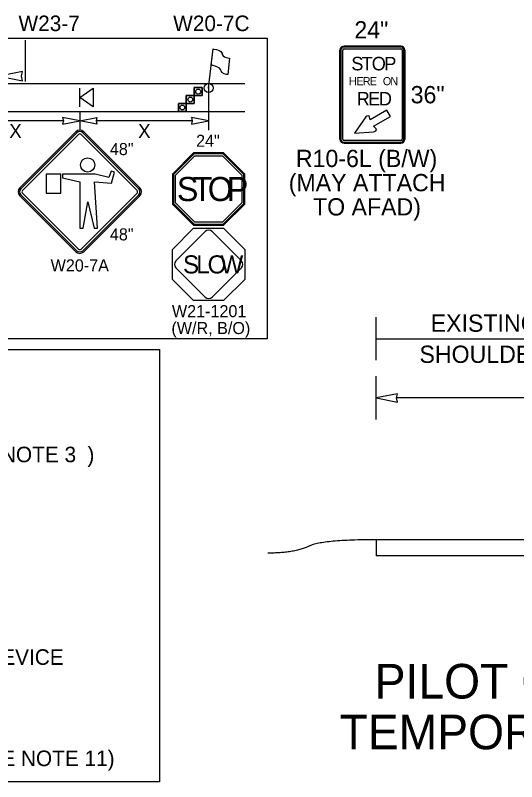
# Model space of a CAD drawing. Extents: x 99999.1 to 100095.7, y 99995 to 100010.7.
# Drawn here: x 100002.622 to 100004.94, y 100001.176 to 100004.722 of the extents above; entities that cross this region are included whole.
import ezdxf

# ---------------------------------------------------------------- set-up
doc = ezdxf.new("R2010")
doc.units = 0
for name, color, linetype in [('RD_ED_ShoulderPavedEdge', 7, 'Continuous'), ('RD_MK_LineEdgeWhite', 7, 'Continuous'), ('SH_DE_DetailHeading1Text', 7, 'Continuous'), ('TR_SN_ConstructionSigns', 7, 'Continuous'), ('TR_WZ_FlaggingStation', 7, 'Continuous'), ('TR_WZ_PortableSignMountBlk-Org', 7, 'Continuous'), ('TR_WZ_TrafficCone', 7, 'Continuous'), ('TR_WZ_WorkZoneDetails', 7, 'Continuous'), ('TR_WZ_WorkZoneTextCurrent', 7, 'Continuous')]:
    doc.layers.add(name, color=color, linetype=linetype)

msp = doc.modelspace()

# ---------------------------------------------------------------- linework, layer by layer
at = {"layer": 'RD_ED_ShoulderPavedEdge'}
msp.add_line((100000.2, 100004.2768), (100003.6825, 100004.2768), dxfattribs=at)
at = {"layer": 'RD_MK_LineEdgeWhite'}
msp.add_line((100000.2, 100004.406), (100003.6825, 100004.406), dxfattribs=at)
at = {"layer": 'TR_SN_ConstructionSigns'}
for p, q in [((100004.4041, 100004.5796), (100004.1416, 100004.5796)), ((100004.1416, 100004.5796), (100004.4041, 100004.5796)), ((100004.4041, 100004.5796), (100004.1416, 100004.5796)), ((100004.4041, 100004.5749), (100004.1416, 100004.5749)), ((100004.1229, 100004.5609), (100004.1229, 100004.1484)), ((100004.1229, 100004.1484), (100004.1229, 100004.5609)), ((100004.1229, 100004.5609), (100004.1229, 100004.1484)), ((100004.1276, 100004.5609), (100004.1276, 100004.1484)), ((100004.1354, 100004.1484), (100004.1354, 100004.5609)), ((100004.1416, 100004.5671), (100004.4041, 100004.5671)), ((100004.4104, 100004.5609), (100004.4104, 100004.1484)), ((100004.4182, 100004.1484), (100004.4182, 100004.5609)), ((100004.4229, 100004.1484), (100004.4229, 100004.5609)), ((100004.4229, 100004.5609), (100004.4229, 100004.1484)), ((100004.4229, 100004.1484), (100004.4229, 100004.5609)), ((100004.2424, 100004.2523), (100004.1898, 100004.1766)), ((100004.263, 100004.2385), (100004.2592, 100004.2511)), ((100004.3396, 100004.2827), (100004.263, 100004.2385)), ((100004.2786, 100004.2096), (100004.356, 100004.2543)), ((100004.356, 100004.2543), (100004.3396, 100004.2827)), ((100002.901, 100004.183), (100002.642, 100003.924)), ((100003.1969, 100003.924), (100002.938, 100004.183)), ((100004.1898, 100004.1766), (100004.2776, 100004.1827)), ((100004.2909, 100004.1959), (100004.2786, 100004.2096)), ((100002.9056, 100004.1784), (100002.6466, 100003.9194)), ((100002.6543, 100003.9117), (100002.9133, 100004.1707)), ((100002.9256, 100004.1707), (100003.1846, 100003.9117)), ((100003.1923, 100003.9194), (100002.9333, 100004.1784)), ((100004.4041, 100004.1421), (100004.1416, 100004.1421)), ((100004.1416, 100004.1343), (100004.4041, 100004.1343)), ((100004.1416, 100004.1296), (100004.4041, 100004.1296)), ((100004.4041, 100004.1296), (100004.1416, 100004.1296)), ((100004.1416, 100004.1296), (100004.4041, 100004.1296)), ((100003.446, 100004.0854), (100003.3479, 100003.9874)), ((100003.4482, 100004.0802), (100003.3531, 100003.9852)), ((100003.5847, 100004.0854), (100003.446, 100004.0854)), ((100003.5825, 100004.0802), (100003.4482, 100004.0802)), ((100003.6775, 100003.9852), (100003.5825, 100004.0802)), ((100003.6828, 100003.9874), (100003.5847, 100004.0854)), ((100003.3619, 100003.9816), (100003.4518, 100004.0715)), ((100003.4518, 100004.0715), (100003.5789, 100004.0715)), ((100003.5789, 100004.0715), (100003.6688, 100003.9816)), ((100003.3479, 100003.9874), (100003.3479, 100003.8487)), ((100003.3531, 100003.9852), (100003.3531, 100003.8508)), ((100003.3619, 100003.8544), (100003.3619, 100003.9816)), ((100003.6688, 100003.9816), (100003.6688, 100003.8544)), ((100003.6775, 100003.8508), (100003.6775, 100003.9852)), ((100003.6828, 100003.8487), (100003.6828, 100003.9874)), ((100002.9133, 100003.6404), (100002.6543, 100003.8994)), ((100003.1846, 100003.8994), (100002.9256, 100003.6404)), ((100002.642, 100003.887), (100002.901, 100003.6281)), ((100002.6466, 100003.8917), (100002.9056, 100003.6327)), ((100002.9333, 100003.6327), (100003.1923, 100003.8917)), ((100002.938, 100003.6281), (100003.1969, 100003.887)), ((100003.3479, 100003.8487), (100003.446, 100003.7506)), ((100003.3531, 100003.8508), (100003.4482, 100003.7558)), ((100003.4518, 100003.7645), (100003.3619, 100003.8544)), ((100003.6688, 100003.8544), (100003.5789, 100003.7645)), ((100003.5825, 100003.7558), (100003.6775, 100003.8508)), ((100003.5847, 100003.7506), (100003.6828, 100003.8487)), ((100003.4482, 100003.7558), (100003.5825, 100003.7558)), ((100003.5789, 100003.7645), (100003.4518, 100003.7645)), ((100003.4996, 100003.7209), (100003.3637, 100003.585)), ((100003.446, 100003.7506), (100003.5847, 100003.7506)), ((100003.667, 100003.585), (100003.5311, 100003.7209)), ((100003.3637, 100003.5534), (100003.4996, 100003.4176)), ((100003.5311, 100003.4176), (100003.667, 100003.5534))]:
    msp.add_line(p, q, dxfattribs=at)
for points in [[(100002.7635, 100003.9863), (100002.7635, 100003.8993), (100002.8314, 100003.8993), (100002.8314, 100003.9863)], [(100002.8394, 100003.9865), (100002.8404, 100003.9697), (100002.9199, 100003.9511), (100002.9199, 100003.737), (100002.9354, 100003.737), (100002.9572, 100003.8586), (100002.9863, 100003.737), (100003.001, 100003.737), (100002.9881, 100003.9511), (100003.0658, 100003.9448), (100003.0805, 100003.9967), (100003.0645, 100004.0013), (100003.0542, 100003.9716), (100002.99, 100003.9865)], [(100003.6828, 100003.6386), (100003.6828, 100003.4999), (100003.5847, 100003.4018), (100003.446, 100003.4018), (100003.3479, 100003.4999), (100003.3479, 100003.6386), (100003.446, 100003.7366), (100003.5847, 100003.7366)]]:
    msp.add_lwpolyline(points, close=True, dxfattribs=at)
msp.add_circle((100002.9559, 100004.0295), 0.0329, dxfattribs=at)
for centre, radius, start, end in [((100004.1416, 100004.5609), 0.0187, 90, 180), ((100004.1416, 100004.5609), 0.0187, 90, 180), ((100004.1416, 100004.5609), 0.0187, 90, 180), ((100004.1416, 100004.5609), 0.0141, 90, 180), ((100004.4041, 100004.5609), 0.0187, 0, 90), ((100004.4041, 100004.5609), 0.0187, 0, 90), ((100004.4041, 100004.5609), 0.0187, 0, 90), ((100004.4041, 100004.5609), 0.0141, 0, 90), ((100004.1416, 100004.5609), 0.00625, 90, 180), ((100004.4041, 100004.5609), 0.00625, 0, 90), ((100002.9195, 100004.1645), 0.0262, 45, 135), ((100002.9195, 100004.1645), 0.0196, 45, 135), ((100002.9195, 100004.1645), 0.00872, 45, 135), ((100004.1416, 100004.1484), 0.0187, 180, 270), ((100004.1416, 100004.1484), 0.0187, 180, 270), ((100004.1416, 100004.1484), 0.0187, 180, 270), ((100004.1416, 100004.1484), 0.0141, 180, 270), ((100004.1416, 100004.1484), 0.00625, 180, 270), ((100004.4041, 100004.1484), 0.0187, 270, 0), ((100004.4041, 100004.1484), 0.0187, 270, 0), ((100004.4041, 100004.1484), 0.0187, 270, 0), ((100004.4041, 100004.1484), 0.0141, 270, 0), ((100004.4041, 100004.1484), 0.00625, 270, 0), ((100002.6605, 100003.9055), 0.0262, 135, 225), ((100002.6605, 100003.9055), 0.0196, 135, 225), ((100002.6605, 100003.9055), 0.00872, 135, 225), ((100003.1784, 100003.9055), 0.00872, 315, 45), ((100003.1784, 100003.9055), 0.0196, 315, 45), ((100003.1784, 100003.9055), 0.0262, 315, 45), ((100003.5153, 100003.7051), 0.0223, 45, 135), ((100002.9195, 100003.6466), 0.0262, 225, 315), ((100002.9195, 100003.6466), 0.0196, 225, 315), ((100002.9195, 100003.6466), 0.00872, 225, 315), ((100003.3795, 100003.5692), 0.0223, 135, 225), ((100003.6512, 100003.5692), 0.0223, 315, 45), ((100003.5153, 100003.4334), 0.0223, 225, 315)]:
    msp.add_arc(centre, radius, start, end, dxfattribs=at)
for centre, major_axis, start_param, end_param in [((100004.2492, 100004.248), (0.00934, 0.00539), 5.977036, 8.198856), ((100004.2816, 100004.1909), (-0.00913, -0.00527), 0.771965, 3.092601)]:
    msp.add_ellipse(centre, major_axis=major_axis, ratio=0.700347, start_param=start_param, end_param=end_param, dxfattribs=at)
at = {"layer": 'TR_WZ_FlaggingStation'}
for p, q in [((100003.5154, 100004.385), (100003.5361, 100004.5665)), ((100003.5277, 100004.4928), (100003.5361, 100004.5667)), ((100003.6123, 100004.5229), (100003.6037, 100004.4472)), ((100003.5277, 100004.4928), (100003.5277, 100004.4928))]:
    msp.add_line(p, q, dxfattribs=at)
for points in [[(100003.5361, 100004.5667), (100003.5398, 100004.5658), (100003.5514, 100004.5636), (100003.5603, 100004.5609), (100003.5665, 100004.557), (100003.5721, 100004.554), (100003.5757, 100004.5495), (100003.5785, 100004.5445), (100003.5788, 100004.5405), (100003.5823, 100004.5345), (100003.5892, 100004.5297), (100003.5973, 100004.5264), (100003.6123, 100004.5229)], [(100003.6037, 100004.4472), (100003.5985, 100004.4481), (100003.587, 100004.4511), (100003.5769, 100004.4579), (100003.5727, 100004.4647), (100003.5702, 100004.4713), (100003.5643, 100004.4784), (100003.5572, 100004.4824), (100003.546, 100004.487), (100003.5277, 100004.4928)]]:
    msp.add_lwpolyline(points, dxfattribs=at)
msp.add_circle((100003.5154, 100004.385), 0.021, dxfattribs=at)
at = {"layer": 'TR_WZ_PortableSignMountBlk-Org'}
msp.add_line((100002.9195, 100004.2983), (100002.9195, 100004.3845), dxfattribs=at)
msp.add_lwpolyline([(100002.9195, 100004.3413), (100002.9813, 100004.3845), (100002.9813, 100004.2983)], close=True, dxfattribs=at)
at = {"layer": 'TR_WZ_TrafficCone'}
for points in [[(100003.4491, 100004.387), (100003.4858, 100004.387), (100003.4858, 100004.3503), (100003.4491, 100004.3503), (100003.4491, 100004.387)], [(100003.4491, 100004.3503), (100003.4858, 100004.3503), (100003.4858, 100004.387), (100003.4491, 100004.387), (100003.4491, 100004.3503)], [(100003.4123, 100004.3503), (100003.4491, 100004.3503), (100003.4491, 100004.3136), (100003.4123, 100004.3136), (100003.4123, 100004.3503)], [(100003.4123, 100004.3136), (100003.4491, 100004.3136), (100003.4491, 100004.3503), (100003.4123, 100004.3503), (100003.4123, 100004.3136)], [(100003.3756, 100004.3136), (100003.4123, 100004.3136), (100003.4123, 100004.2768), (100003.3756, 100004.2768), (100003.3756, 100004.3136)], [(100003.3756, 100004.2768), (100003.4123, 100004.2768), (100003.4123, 100004.3136), (100003.3756, 100004.3136), (100003.3756, 100004.2768)]]:
    msp.add_lwpolyline(points, dxfattribs=at)
for centre in [(100003.4674, 100004.3687), (100003.4307, 100004.3319), (100003.3939, 100004.2952)]:
    msp.add_circle(centre, 0.0115, dxfattribs=at)
at = {"layer": 'TR_WZ_WorkZoneDetails'}
for p, q in [((100002.6686, 100004.416), (100002.6686, 100004.6067)), ((100003.5154, 100004.406), (100003.5154, 100004.1907)), ((100002.9195, 100004.2768), (100002.9195, 100004.1907)), ((100002.8438, 100004.2337), (100002.3992, 100004.2337)), ((100003.4397, 100004.2337), (100002.9952, 100004.2337)), ((100004.2907, 100003.1255), (100004.2907, 100003.3255)), ((100004.2907, 100003.2255), (100005.2907, 100003.2255)), ((100004.2907, 100002.8515), (100004.2907, 100003.0515)), ((100006.4387, 100002.9515), (100004.3844, 100002.9515)), ((100004.2907, 100002.2954), (100004.2907, 100002.2204)), ((100008.6907, 100002.2954), (100004.2907, 100002.2954)), ((100008.6907, 100002.2204), (100004.2907, 100002.2204))]:
    msp.add_line(p, q, dxfattribs=at)
for points in [[(100002.5458, 100004.44), (100002.655, 100004.4186), (100002.6499, 100004.44), (100002.655, 100004.4614)], [(100002.9195, 100004.2337), (100002.8401, 100004.2493), (100002.8438, 100004.2337), (100002.8401, 100004.2182)], [(100002.9195, 100004.2337), (100002.9988, 100004.2493), (100002.9952, 100004.2337), (100002.9988, 100004.2182)], [(100003.5154, 100004.2337), (100003.4361, 100004.2493), (100003.4397, 100004.2337), (100003.4361, 100004.2182)], [(100004.2907, 100002.9515), (100004.389, 100002.9322), (100004.3844, 100002.9515), (100004.389, 100002.9708)]]:
    msp.add_lwpolyline(points, close=True, dxfattribs=at)
msp.add_open_spline([(100004.2907, 100002.2954), (100004.0395, 100002.2954), (100003.914, 100002.2333), (100003.7886, 100002.2333)], degree=2, dxfattribs=at)
at = {"layer": 'TR_WZ_WorkZoneTextCurrent'}
for points in [[(100000.1, 100004.6167), (100003.7858, 100004.6167), (100003.7858, 100003.2254), (100000.1, 100003.2254)], [(100000.1, 100003.1754), (100003.2886, 100003.1754), (100003.2886, 100001.1759), (100000.1, 100001.1759)]]:
    msp.add_lwpolyline(points, close=True, dxfattribs=at)

# ---------------------------------------------------------------- texts
at = {"layer": 'SH_DE_DetailHeading1Text'}
for s, p in [('PILOT CAR OPERATION FOR ALTERNATING 1-LANE, 2-WAY TRAFFIC: AFAD-CONTROLLED +', (100004.2834, 100001.5606)), ('TEMPORARY RUMBLE STRIPS, SHARED BIKE-VEHICLE LANE STRATEGY (45+ MPH HIGHWAYS)', (100004.1209, 100001.3259))]:
    msp.add_text(s, height=0.16, rotation=360, dxfattribs=at).set_placement(p)
at = {"layer": 'TR_SN_ConstructionSigns'}
for s, height, p in [('W23-7', 0.072, (100002.6361, 100004.6486)), ('W20-7C', 0.072, (100003.3514, 100004.6486)), ('24"', 0.08, (100004.1895, 100004.6146)), ('36"', 0.08, (100004.4498, 100004.3146)), ('48"', 0.05581, (100003.0588, 100004.075)), ('R10-6L (B/W)', 0.08, (100003.919, 100004.0196)), ('(MAY ATTACH', 0.08, (100003.8858, 100003.9076)), ('TO AFAD)', 0.08, (100003.9982, 100003.7956)), ('48"', 0.05581, (100003.0588, 100003.6803)), ('W20-7A', 0.05581, (100002.7847, 100003.5367)), ('W21-1201', 0.05581, (100003.3457, 100003.3251)), ('(W/R, B/O)', 0.05581, (100003.3434, 100003.2469))]:
    msp.add_text(s, height=height, rotation=360, dxfattribs=at).set_placement(p)
for s, height, p in [('S', 0.0625, (100004.1754, 100004.4671)), ('T', 0.0625, (100004.2229, 100004.4671)), ('O', 0.0625, (100004.2698, 100004.4671)), ('P', 0.0625, (100004.3279, 100004.4671)), ('H', 0.0375, (100004.1643, 100004.3984)), ('E', 0.0375, (100004.1988, 100004.3984)), ('R', 0.0375, (100004.2284, 100004.3984)), ('E', 0.0375, (100004.2603, 100004.3984)), ('O', 0.0375, (100004.3211, 100004.3984)), ('N', 0.0375, (100004.3559, 100004.3984)), ('R', 0.0625, (100004.2004, 100004.3046)), ('E', 0.0625, (100004.2535, 100004.3046)), ('D', 0.0625, (100004.3029, 100004.3046)), ('24"', 0.05581, (100003.4574, 100004.1133)), ('S', 0.1116, (100003.3686, 100003.8622)), ('T', 0.1116, (100003.4411, 100003.8622)), ('O', 0.1116, (100003.5114, 100003.8622)), ('P', 0.1116, (100003.5996, 100003.8622)), ('S', 0.0837, (100003.3969, 100003.5274)), ('O', 0.0837, (100003.5107, 100003.5274)), ('L', 0.0837, (100003.458, 100003.5274)), ('W', 0.0837, (100003.5702, 100003.5274))]:
    msp.add_text(s, height=height, dxfattribs=at).set_placement(p)
at = {"layer": 'TR_WZ_WorkZoneDetails'}
for s, p in [('EXISTING', (100004.5424, 100003.2575)), ('SHOULDER', (100004.4905, 100003.1135))]:
    msp.add_text(s, height=0.08, rotation=360, dxfattribs=at).set_placement(p)
at = {"layer": 'TR_WZ_WorkZoneTextCurrent'}
for p in [(100002.5935, 100004.1541), (100003.1894, 100004.1541)]:
    msp.add_text('X', height=0.0646, dxfattribs=at).set_placement(p)
for s, p in [('SEE NOTE 3', (100002.3354, 100002.6538)), (')', (100002.9549, 100002.6538)), ('AUTOMATED FLAGGER ASSISTANCE DEVICE', (100000.732, 100001.7165)), ('TEMP. PORTABLE RUMBLE STRIPS (SEE NOTE 11)', (100000.732, 100001.2479))]:
    msp.add_text(s, height=0.072, rotation=360, dxfattribs=at).set_placement(p)

doc.saveas('drawing.dxf')
